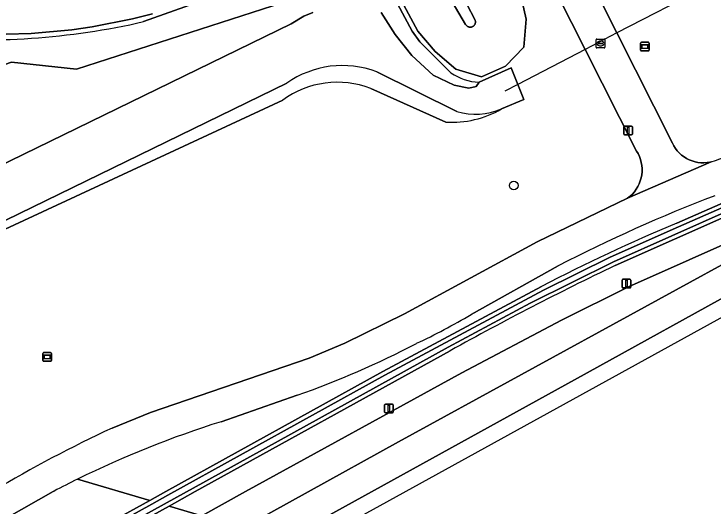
# Model space of a CAD drawing. Extents: x 162722 to 165104, y 384719 to 386284.
# Drawn here: x 163732.6 to 163812, y 384748.4 to 384804.3 of the extents above; entities that cross this region are included whole.
import ezdxf

# ---------------------------------------------------------------- set-up
doc = ezdxf.new("R2010")
doc.units = 0
for name, color, linetype in [('IMGEO_Berm_groen', 7, 'Continuous'), ('IMGEO_Boom', 7, 'Continuous'), ('IMGEO_Duiker', 7, 'Continuous'), ('IMGEO_Fietspad_gesloten', 7, 'Continuous'), ('IMGEO_Fietspad_open', 7, 'Continuous'), ('IMGEO_Groenvoorziening', 7, 'Continuous'), ('IMGEO_Hek', 7, 'Continuous'), ('IMGEO_Lichtmast', 7, 'Continuous'), ('IMGEO_Moeras', 7, 'Continuous'), ('IMGEO_Oever', 7, 'Continuous'), ('IMGEO_Rijbaan_regionaal_gesloten', 7, 'Continuous'), ('IMGEO_Rioolput', 7, 'Continuous'), ('IMGEO_Verkeerseiland_groen', 7, 'Continuous'), ('IMGEO_Verklikker', 7, 'Continuous'), ('IMGEO_Waterloop', 7, 'Continuous')]:
    doc.layers.add(name, color=color, linetype=linetype)

msp = doc.modelspace()

# ---------------------------------------------------------------- linework, layer by layer
at = {"layer": 'IMGEO_Berm_groen'}
for points in [[(164228.517, 384990.478), (164225.9, 384989.377), (164214.028, 384984.88), (164199.858, 384979.031), (164194.068, 384976.641), (164190.414, 384974.994), (164164.458, 384963.293), (164143.813, 384954.267), (164142.441, 384953.403), (164125.834, 384945.724), (164092.923, 384929.936), (164061.637, 384914.529), (164036.116, 384901.563), (164011.738, 384888.674), (164000, 384882.305), (163974.591, 384868.517), (163970.141, 384866.102), (163854.543, 384802.202), (163834.335, 384791.252), (163820.765, 384784.53), (163800.899, 384775.69)], [(163782.171, 384766.011), (163753.223, 384750), (163750.241, 384748.35), (163753.982, 384747.246), (163758.927, 384750), (163783.477, 384763.486), (163794.801, 384769.461), (163802.429, 384773.248), (163822.756, 384782.307), (163832.079, 384786.732), (163976.198, 384865.89)], [(163797.493, 384800.236), (163768.053, 384858.461)], [(163807.895, 384780.491), (163820.578, 384786.077), (163833.812, 384792.708), (163845.028, 384798.673), (163914.436, 384836.893)], [(163784.908, 384834.301), (163801.1, 384802.109), (163807.403, 384789.577), (163807.561, 384789.273), (163807.747, 384788.984), (163807.957, 384788.713), (163808.19, 384788.462), (163808.445, 384788.232), (163808.719, 384788.026), (163809.011, 384787.846), (163809.318, 384787.692), (163809.637, 384787.567), (163809.966, 384787.47), (163810.303, 384787.403), (163810.644, 384787.367), (163810.987, 384787.361), (163811.329, 384787.386), (163811.667, 384787.441), (163811.814, 384787.475)], [(163747.346, 384803.391), (163754.362, 384805.941), (163771.742, 384813.691), (163777.866, 384802.318), (163778.727, 384801.101), (163782.254, 384797.588)], [(163790.186, 384806.401), (163790.79, 384803.658), (163790.531, 384800.484), (163788.452, 384798.318), (163785.729, 384797.13), (163782.788, 384797.983), (163780.473, 384799.988), (163778.5, 384802.305), (163772.044, 384814.309)], [(163748.356, 384804.289), (163746.095, 384803.718), (163741.521, 384802.81), (163739.213, 384802.475), (163734.57, 384802.042), (163726.021, 384801.8), (163722.798, 384801.981), (163719.609, 384802.479), (163718.038, 384802.846), (163714.958, 384803.812), (163711.989, 384805.077)], [(163743.788, 384757.219), (163748.123, 384758.971), (163766.153, 384765.18), (163770.198, 384766.876), (163776.993, 384770.182), (163792.028, 384778.397), (163802.315, 384783.336), (163802.593, 384783.556), (163802.85, 384783.8), (163803.084, 384784.066), (163803.293, 384784.352), (163803.476, 384784.656), (163803.632, 384784.974), (163803.758, 384785.305), (163803.854, 384785.646), (163803.919, 384785.995), (163803.953, 384786.348), (163803.955, 384786.702), (163803.925, 384787.055), (163803.864, 384787.404), (163803.773, 384787.746), (163803.65, 384788.079), (163803.499, 384788.4), (163803.338, 384788.677), (163797.493, 384800.236)], [(163785.445, 384796.513), (163789.086, 384798.127), (163789.845, 384796.265), (163790.539, 384794.563), (163787.995, 384793.477)], [(163781.659, 384791.984), (163773.151, 384795.809)], [(163763.146, 384794.457), (163716.594, 384772.834)], [(163794.436, 384775.654), (163784.534, 384770.125)], [(163739.851, 384751.415), (163748.052, 384748.997), (163749.867, 384750), (163774.529, 384763.632), (163792.532, 384773.297)], [(163764.798, 384760.957), (163756.142, 384757.947)]]:
    msp.add_lwpolyline(points, dxfattribs=at)
for centre, radius, start, end in [((163729.072, 384882.983), 81.663, 264.84145, 282.93039), ((163785.63, 384802.336), 5.826, 234.58586, 268.17834), ((163769.381, 384786.014), 10.495, 68.94725, 126.44455), ((163782.375, 384803.138), 11.177, 266.32936, 300.18897), ((163796.295, 384835.259), 50.241, 287.9922, 297.33691), ((163876.592, 384616.178), 179.394, 111.03178, 117.25579), ((163882.439, 384601.299), 194.079, 112.58735, 117.59702), ((163956.32, 384452.007), 359.063, 115.6486, 119.01303), ((163750.803, 384826.397), 65.607, 294.81463, 300.93998), ((163731.599, 384855.774), 100.461, 289.29678, 297.72511), ((163791.122, 384647.126), 116.21, 107.51776, 116.17962), ((163807.682, 384619.936), 151.424, 114.9583, 120.74148)]:
    msp.add_arc(centre, radius, start, end, dxfattribs=at)
at = {"layer": 'IMGEO_Boom'}
msp.add_circle((163789.378, 384784.764), 0.489, dxfattribs=at)
at = {"layer": 'IMGEO_Duiker'}
msp.add_lwpolyline([(163813.104, 384808.343), (163811.269, 384807.39), (163801.1, 384802.109), (163797.493, 384800.236), (163789.845, 384796.265), (163788.386, 384795.507)], dxfattribs=at)
at = {"layer": 'IMGEO_Fietspad_gesloten'}
for points in [[(163811.814, 384787.475), (163802.315, 384783.336), (163792.028, 384778.397), (163776.993, 384770.182), (163770.198, 384766.876), (163766.153, 384765.18), (163748.123, 384758.971), (163743.788, 384757.219)], [(163784.534, 384770.125), (163794.436, 384775.654)], [(163756.142, 384757.947), (163764.798, 384760.957)], [(163730.28, 384750.082), (163725.1, 384746.972), (163726.763, 384744.222), (163731.831, 384747.02), (163737.069, 384750), (163737.182, 384750.06)]]:
    msp.add_lwpolyline(points, dxfattribs=at)
for centre, radius, start, end in [((163796.295, 384835.259), 50.241, 287.9922, 297.33691), ((163876.592, 384616.178), 179.394, 111.03178, 117.25579), ((163750.803, 384826.397), 65.607, 294.81463, 300.93998), ((163731.599, 384855.774), 100.461, 289.29678, 297.72511), ((163791.122, 384647.126), 116.21, 107.51776, 116.17962), ((163807.682, 384619.936), 151.424, 114.9583, 120.74148), ((163791.236, 384646.894), 116.469, 116.17975, 117.6523)]:
    msp.add_arc(centre, radius, start, end, dxfattribs=at)
at = {"layer": 'IMGEO_Fietspad_open'}
msp.add_lwpolyline([(163768.053, 384858.461), (163797.493, 384800.236), (163803.338, 384788.677), (163803.499, 384788.4), (163803.65, 384788.079), (163803.773, 384787.746), (163803.864, 384787.404), (163803.925, 384787.055), (163803.955, 384786.702), (163803.953, 384786.348), (163803.919, 384785.995), (163803.854, 384785.646), (163803.758, 384785.305), (163803.632, 384784.974), (163803.476, 384784.656), (163803.293, 384784.352), (163803.084, 384784.066), (163802.85, 384783.8), (163802.593, 384783.556), (163802.315, 384783.336), (163811.814, 384787.475), (163811.667, 384787.441), (163811.329, 384787.386), (163810.987, 384787.361), (163810.644, 384787.367), (163810.303, 384787.403), (163809.966, 384787.47), (163809.637, 384787.567), (163809.318, 384787.692), (163809.011, 384787.846), (163808.719, 384788.026), (163808.445, 384788.232), (163808.19, 384788.462), (163807.957, 384788.713), (163807.747, 384788.984), (163807.561, 384789.273), (163807.403, 384789.577), (163801.1, 384802.109), (163784.908, 384834.301)], dxfattribs=at)
at = {"layer": 'IMGEO_Groenvoorziening'}
for points in [[(163775.549, 384821.775), (163784.994, 384803.563), (163785.01, 384803.515), (163785.022, 384803.465), (163785.03, 384803.415), (163785.034, 384803.364), (163785.033, 384803.313), (163785.027, 384803.262), (163785.017, 384803.212), (163785.003, 384803.163), (163784.985, 384803.116), (163784.963, 384803.07), (163784.937, 384803.026), (163784.907, 384802.985), (163784.874, 384802.946), (163784.837, 384802.91), (163784.798, 384802.878), (163784.756, 384802.849), (163784.711, 384802.824), (163784.665, 384802.803), (163784.617, 384802.786), (163784.567, 384802.773), (163784.517, 384802.765), (163784.466, 384802.761), (163784.415, 384802.761), (163784.365, 384802.765), (163784.314, 384802.774), (163784.265, 384802.788), (163784.217, 384802.805), (163784.171, 384802.827), (163784.127, 384802.852), (163784.085, 384802.882), (163784.046, 384802.914), (163784.01, 384802.95), (163783.977, 384802.989), (163783.948, 384803.031), (163783.922, 384803.075), (163779.951, 384809.816)], [(163779.951, 384809.816), (163783.922, 384803.075), (163783.948, 384803.031), (163783.977, 384802.989), (163784.01, 384802.95), (163784.046, 384802.914), (163784.085, 384802.882), (163784.127, 384802.852), (163784.171, 384802.827), (163784.217, 384802.805), (163784.265, 384802.788), (163784.314, 384802.774), (163784.365, 384802.765), (163784.415, 384802.761), (163784.466, 384802.761), (163784.517, 384802.765), (163784.567, 384802.773), (163784.617, 384802.786), (163784.665, 384802.803), (163784.711, 384802.824), (163784.756, 384802.849), (163784.798, 384802.878), (163784.837, 384802.91), (163784.874, 384802.946), (163784.907, 384802.985), (163784.937, 384803.026), (163784.963, 384803.07), (163784.985, 384803.116), (163785.003, 384803.163), (163785.017, 384803.212), (163785.027, 384803.262), (163785.033, 384803.313), (163785.034, 384803.364), (163785.03, 384803.415), (163785.022, 384803.465), (163785.01, 384803.515), (163784.994, 384803.563), (163775.549, 384821.775)], [(163772.044, 384814.309), (163778.5, 384802.305), (163780.473, 384799.988), (163782.788, 384797.983), (163785.729, 384797.13), (163788.452, 384798.318), (163790.531, 384800.484), (163790.79, 384803.658), (163790.186, 384806.401)], [(163711.989, 384805.077), (163714.958, 384803.812), (163718.038, 384802.846), (163719.609, 384802.479), (163722.798, 384801.981), (163726.021, 384801.8), (163734.57, 384802.042), (163739.213, 384802.475), (163741.521, 384802.81), (163746.095, 384803.718), (163748.356, 384804.289)], [(163782.924, 384793.177), (163773.819, 384797.694)], [(163763.61, 384796.402), (163716.445, 384773.436)], [(163773.151, 384795.809), (163781.659, 384791.984)], [(163716.594, 384772.834), (163763.146, 384794.457)]]:
    msp.add_lwpolyline(points, dxfattribs=at)
for centre, radius, start, end in [((163769.932, 384787.425), 10.98, 69.27028, 125.15517), ((163769.381, 384786.014), 10.495, 68.94725, 126.44455), ((163782.375, 384803.138), 11.177, 266.32936, 300.18897), ((163785.051, 384800.229), 7.366, 253.21423, 293.55711)]:
    msp.add_arc(centre, radius, start, end, dxfattribs=at)
at = {"layer": 'IMGEO_Hek'}
for points in [[(163790.186, 384806.401), (163790.79, 384803.658), (163790.531, 384800.484), (163788.452, 384798.318), (163785.729, 384797.13), (163782.788, 384797.983), (163780.473, 384799.988), (163778.5, 384802.305), (163772.044, 384814.309)], [(163748.356, 384804.289), (163746.095, 384803.718), (163741.521, 384802.81), (163739.213, 384802.475), (163734.57, 384802.042), (163726.021, 384801.8), (163722.798, 384801.981), (163719.609, 384802.479), (163718.038, 384802.846), (163714.958, 384803.812), (163711.989, 384805.077)]]:
    msp.add_lwpolyline(points, dxfattribs=at)
at = {"layer": 'IMGEO_Lichtmast'}
for p, q in [((163801.871, 384790.624), (163801.871, 384791.424)), ((163801.871, 384791.424), (163801.871, 384790.624)), ((163801.971, 384791.524), (163802.761, 384791.524)), ((163802.761, 384791.524), (163801.971, 384791.524)), ((163802.861, 384791.424), (163802.861, 384790.624)), ((163802.861, 384790.624), (163802.861, 384791.424)), ((163802.761, 384790.524), (163801.971, 384790.524)), ((163801.971, 384790.524), (163802.761, 384790.524)), ((163801.68, 384773.234), (163801.68, 384774.034)), ((163801.68, 384774.034), (163801.68, 384773.234)), ((163801.78, 384774.134), (163802.57, 384774.134)), ((163802.57, 384774.134), (163801.78, 384774.134)), ((163802.67, 384774.034), (163802.67, 384773.234)), ((163802.67, 384773.234), (163802.67, 384774.034)), ((163802.57, 384773.134), (163801.78, 384773.134)), ((163801.78, 384773.134), (163802.57, 384773.134)), ((163774.714, 384759.042), (163774.714, 384759.842)), ((163774.714, 384759.842), (163774.714, 384759.042)), ((163774.814, 384759.942), (163775.604, 384759.942)), ((163775.604, 384759.942), (163774.814, 384759.942)), ((163775.704, 384759.842), (163775.704, 384759.042)), ((163775.704, 384759.042), (163775.704, 384759.842)), ((163775.604, 384758.942), (163774.814, 384758.942)), ((163774.814, 384758.942), (163775.604, 384758.942))]:
    msp.add_line(p, q, dxfattribs=at)
for points in [[(163802.291, 384791.399), (163802.441, 384791.399), (163802.441, 384790.649), (163802.291, 384790.649), (163802.291, 384791.399)], [(163802.1, 384774.009), (163802.25, 384774.009), (163802.25, 384773.259), (163802.1, 384773.259), (163802.1, 384774.009)], [(163775.134, 384759.817), (163775.284, 384759.817), (163775.284, 384759.067), (163775.134, 384759.067), (163775.134, 384759.817)]]:
    msp.add_lwpolyline(points, dxfattribs=at)
for centre, start, end in [((163801.971, 384791.424), 90, 180), ((163801.971, 384791.424), 90, 180), ((163802.761, 384791.424), 0, 90), ((163802.761, 384791.424), 360, 90), ((163801.971, 384790.624), 180, 270), ((163801.971, 384790.624), 180, 270), ((163802.761, 384790.624), 270, 0), ((163802.761, 384790.624), 270, 0), ((163801.78, 384774.034), 90, 180), ((163801.78, 384774.034), 90, 180), ((163802.57, 384774.034), 0, 90), ((163802.57, 384774.034), 360, 90), ((163801.78, 384773.234), 180, 270), ((163801.78, 384773.234), 180, 270), ((163802.57, 384773.234), 270, 0), ((163802.57, 384773.234), 270, 0), ((163774.814, 384759.842), 90, 180), ((163774.814, 384759.842), 90, 180), ((163775.604, 384759.842), 0, 90), ((163775.604, 384759.842), 360, 90), ((163774.814, 384759.042), 180, 270), ((163774.814, 384759.042), 180, 270), ((163775.604, 384759.042), 270, 0), ((163775.604, 384759.042), 270, 0)]:
    msp.add_arc(centre, 0.1, start, end, dxfattribs=at)
at = {"layer": 'IMGEO_Moeras'}
for points in [[(163782.254, 384797.588), (163778.727, 384801.101), (163777.866, 384802.318), (163771.742, 384813.691), (163754.362, 384805.941), (163747.346, 384803.391)], [(163695.604, 384810.338), (163701.463, 384802.094), (163703.109, 384796.766), (163703.631, 384797.077), (163706.284, 384795.844), (163708.701, 384801.415), (163713.692, 384797.843), (163715.648, 384797.501), (163717.801, 384795.935), (163721.666, 384797.892), (163727.782, 384797.207), (163732.331, 384798.773), (163739.719, 384797.99), (163763.202, 384805.573)], [(163763.202, 384805.573), (163739.719, 384797.99), (163732.331, 384798.773), (163727.782, 384797.207), (163721.666, 384797.892), (163717.801, 384795.935), (163715.648, 384797.501), (163713.692, 384797.843), (163708.701, 384801.415), (163706.284, 384795.844), (163706.085, 384793.978), (163706.351, 384792.662), (163712.205, 384782.713), (163713.024, 384781.694), (163714.231, 384780.809), (163715.236, 384780.396), (163716.579, 384780.173), (163716.951, 384780.172), (163764.116, 384803.138), (163765.56, 384804), (163766.557, 384804.434)], [(163774.325, 384804.43), (163775.9, 384801.927), (163777.795, 384799.565), (163780.215, 384797.32), (163782.634, 384796.182), (163784.267, 384795.833), (163785.108, 384796.016), (163785.445, 384796.513)]]:
    msp.add_lwpolyline(points, dxfattribs=at)
for centre, radius, start, end in [((163729.072, 384882.983), 81.663, 264.84145, 282.93039), ((163785.63, 384802.336), 5.826, 234.58586, 268.17834)]:
    msp.add_arc(centre, radius, start, end, dxfattribs=at)
at = {"layer": 'IMGEO_Oever'}
for points in [[(163914.436, 384836.893), (163845.028, 384798.673), (163833.812, 384792.708), (163820.578, 384786.077), (163807.895, 384780.491)], [(163736.285, 384741.961), (163748.277, 384748.59), (163750.092, 384749.593), (163774.751, 384763.224), (163792.745, 384772.884), (163800.332, 384776.641), (163808.083, 384780.066), (163820.776, 384785.656), (163834.025, 384792.295), (163845.249, 384798.264), (163914.661, 384836.486)], [(163854.32, 384802.61), (163834.121, 384791.665), (163820.567, 384784.951), (163800.701, 384776.111), (163791.251, 384771.401), (163781.949, 384766.419), (163752.998, 384750.407), (163750.016, 384748.757), (163736.619, 384741.348)], [(163800.899, 384775.69), (163820.765, 384784.53)], [(163792.532, 384773.297), (163774.529, 384763.632), (163749.867, 384750), (163748.052, 384748.997), (163736.025, 384742.349)], [(163736.931, 384740.989), (163750.241, 384748.35), (163753.223, 384750), (163782.171, 384766.011)]]:
    msp.add_lwpolyline(points, dxfattribs=at)
for centre, radius, start, end in [((163882.439, 384601.299), 194.079, 112.58735, 117.59702), ((163956.32, 384452.007), 359.063, 115.6486, 119.01303)]:
    msp.add_arc(centre, radius, start, end, dxfattribs=at)
at = {"layer": 'IMGEO_Rijbaan_regionaal_gesloten'}
for points in [[(163832.079, 384786.732), (163822.756, 384782.307), (163802.429, 384773.248), (163794.801, 384769.461), (163783.477, 384763.486), (163758.927, 384750), (163753.982, 384747.246), (163738.744, 384738.76), (163737.356, 384738.002), (163732.778, 384735.485), (163734.181, 384733.002), (163734.41, 384732.597), (163755.773, 384744.286), (163776.304, 384755.663), (163818.195, 384778.592), (163828.832, 384784.477)], [(163834.094, 384783.248), (163832.079, 384786.732), (163828.832, 384784.477), (163818.195, 384778.592), (163776.304, 384755.663), (163755.773, 384744.286), (163734.41, 384732.597), (163736.157, 384729.509), (163752.634, 384738.619), (163769.94, 384748.166), (163797.708, 384763.51), (163815.406, 384773.274)], [(163737.053, 384727.92), (163820.643, 384774.023), (163834.886, 384781.879), (163834.094, 384783.248), (163815.406, 384773.274), (163797.708, 384763.51), (163769.94, 384748.166), (163752.634, 384738.619), (163736.157, 384729.509)]]:
    msp.add_lwpolyline(points, close=True, dxfattribs=at)
at = {"layer": 'IMGEO_Rioolput'}
for p, q in [((163798.737, 384800.483), (163798.737, 384801.335)), ((163798.812, 384801.409), (163799.664, 384801.409)), ((163799.039, 384800.952), (163799.437, 384800.952)), ((163799.225, 384801.189), (163799.25, 384801.189)), ((163799.738, 384801.335), (163799.738, 384800.483)), ((163799.664, 384800.409), (163798.812, 384800.409)), ((163798.996, 384800.903), (163798.996, 384800.915)), ((163799.434, 384800.866), (163799.036, 384800.866)), ((163799.248, 384800.629), (163799.223, 384800.629)), ((163799.48, 384800.915), (163799.48, 384800.903))]:
    msp.add_line(p, q, dxfattribs=at)
for points in [[(163798.737, 384800.483), (163798.737, 384801.335)], [(163798.812, 384801.409), (163799.664, 384801.409)], [(163799.738, 384801.335), (163799.738, 384800.483)], [(163799.664, 384800.409), (163798.812, 384800.409)]]:
    msp.add_lwpolyline(points, dxfattribs=at)
for centre, radius, start, end in [((163798.814, 384801.333), 0.0765, 91.55205, 178.44795), ((163798.814, 384801.333), 0.0765, 91.55205, 178.44795), ((163799.036, 384800.912), 0.0403, 85.87752, 175.75265), ((163799.441, 384800.914), 0.0386, 1.73085, 96.63898), ((163799.662, 384801.333), 0.0765, 1.55205, 88.44795), ((163799.662, 384801.333), 0.0765, 1.55205, 88.44795), ((163798.814, 384800.485), 0.0765, 181.55205, 268.44795), ((163798.814, 384800.485), 0.0765, 181.55205, 268.44795), ((163799.033, 384800.902), 0.0366, 178.93798, 274.71019), ((163799.437, 384800.909), 0.043, 264.86636, 352.45326), ((163799.662, 384800.485), 0.0765, 271.55205, 358.44795), ((163799.662, 384800.485), 0.0765, 271.55205, 358.44795)]:
    msp.add_arc(centre, radius, start, end, dxfattribs=at)
for centre, major_axis, ratio, start_param, end_param in [((163799.224, 384800.909), (-0.387, 0.002), 0.722429, 4.712389, 7.853982), ((163799.249, 384800.909), (-0.39, 0.002), 0.717154, 1.570796, 4.712389)]:
    msp.add_ellipse(centre, major_axis=major_axis, ratio=ratio, start_param=start_param, end_param=end_param, dxfattribs=at)
at = {"layer": 'IMGEO_Verkeerseiland_groen'}
for points in [[(163748.052, 384748.997), (163739.851, 384751.415)], [(163737.182, 384750.06), (163737.069, 384750), (163731.831, 384747.02), (163726.763, 384744.222), (163725.991, 384743.777), (163729.959, 384736.781), (163731.259, 384737.571), (163732.485, 384735.324), (163732.778, 384735.485), (163737.356, 384738.002), (163738.744, 384738.76), (163753.982, 384747.246), (163750.241, 384748.35), (163736.931, 384740.989)], [(163736.025, 384742.349), (163748.052, 384748.997)]]:
    msp.add_lwpolyline(points, dxfattribs=at)
msp.add_arc((163791.236, 384646.894), 116.469, 116.17975, 117.6523, dxfattribs=at)
at = {"layer": 'IMGEO_Verklikker'}
for p, q in [((163803.779, 384800.164), (163803.779, 384800.964)), ((163803.779, 384800.964), (163803.779, 384800.164)), ((163803.879, 384801.064), (163804.669, 384801.064)), ((163804.669, 384801.064), (163803.879, 384801.064)), ((163804.769, 384800.964), (163804.769, 384800.164)), ((163804.769, 384800.164), (163804.769, 384800.964)), ((163804.669, 384800.064), (163803.879, 384800.064)), ((163803.879, 384800.064), (163804.669, 384800.064)), ((163735.901, 384764.904), (163735.901, 384765.704)), ((163735.901, 384765.704), (163735.901, 384764.904)), ((163736.001, 384765.804), (163736.791, 384765.804)), ((163736.791, 384765.804), (163736.001, 384765.804)), ((163736.891, 384765.704), (163736.891, 384764.904)), ((163736.891, 384764.904), (163736.891, 384765.704)), ((163736.791, 384764.804), (163736.001, 384764.804)), ((163736.001, 384764.804), (163736.791, 384764.804))]:
    msp.add_line(p, q, dxfattribs=at)
for points in [[(163803.88, 384800.796), (163804.668, 384800.796), (163804.668, 384800.332), (163803.88, 384800.332), (163803.88, 384800.796)], [(163803.945, 384800.731), (163803.945, 384800.397), (163804.603, 384800.397), (163804.603, 384800.731), (163803.945, 384800.731)], [(163736.002, 384765.536), (163736.79, 384765.536), (163736.79, 384765.072), (163736.002, 384765.072), (163736.002, 384765.536)], [(163736.067, 384765.471), (163736.067, 384765.137), (163736.725, 384765.137), (163736.725, 384765.471), (163736.067, 384765.471)]]:
    msp.add_lwpolyline(points, dxfattribs=at)
for centre, start, end in [((163803.879, 384800.964), 90, 180), ((163803.879, 384800.964), 90, 180), ((163804.669, 384800.964), 0, 90), ((163804.669, 384800.964), 360, 90), ((163803.879, 384800.164), 180, 270), ((163803.879, 384800.164), 180, 270), ((163804.669, 384800.164), 270, 0), ((163804.669, 384800.164), 270, 0), ((163736.001, 384765.704), 90, 180), ((163736.001, 384765.704), 90, 180), ((163736.791, 384765.704), 0, 90), ((163736.791, 384765.704), 360, 90), ((163736.001, 384764.904), 180, 270), ((163736.001, 384764.904), 180, 270), ((163736.791, 384764.904), 270, 0), ((163736.791, 384764.904), 270, 0)]:
    msp.add_arc(centre, 0.1, start, end, dxfattribs=at)
at = {"layer": 'IMGEO_Waterloop'}
for points in [[(163914.661, 384836.486), (163845.249, 384798.264), (163834.025, 384792.295), (163820.776, 384785.656), (163808.083, 384780.066), (163800.332, 384776.641), (163792.745, 384772.884), (163774.751, 384763.224), (163750.092, 384749.593), (163748.277, 384748.59), (163736.285, 384741.961)], [(163766.557, 384804.434), (163765.56, 384804), (163764.116, 384803.138), (163716.951, 384780.172), (163716.579, 384780.173), (163715.236, 384780.396), (163714.231, 384780.809), (163713.024, 384781.694), (163712.205, 384782.713), (163706.351, 384792.662), (163706.085, 384793.978), (163706.284, 384795.844), (163703.631, 384797.077), (163703.109, 384796.766)], [(163787.995, 384793.477), (163790.539, 384794.563), (163789.845, 384796.265), (163789.086, 384798.127), (163785.445, 384796.513), (163785.108, 384796.016), (163784.267, 384795.833), (163782.634, 384796.182), (163780.215, 384797.32), (163777.795, 384799.565), (163775.9, 384801.927), (163774.325, 384804.43)], [(163736.619, 384741.348), (163750.016, 384748.757), (163752.998, 384750.407), (163781.949, 384766.419), (163791.251, 384771.401), (163800.701, 384776.111), (163820.567, 384784.951), (163834.121, 384791.665), (163854.32, 384802.61)], [(163773.819, 384797.694), (163782.924, 384793.177)], [(163716.445, 384773.436), (163763.61, 384796.402)]]:
    msp.add_lwpolyline(points, dxfattribs=at)
for centre, radius, start, end in [((163769.932, 384787.425), 10.98, 69.27028, 125.15517), ((163785.051, 384800.229), 7.366, 253.21423, 293.55711)]:
    msp.add_arc(centre, radius, start, end, dxfattribs=at)

doc.saveas('drawing.dxf')
